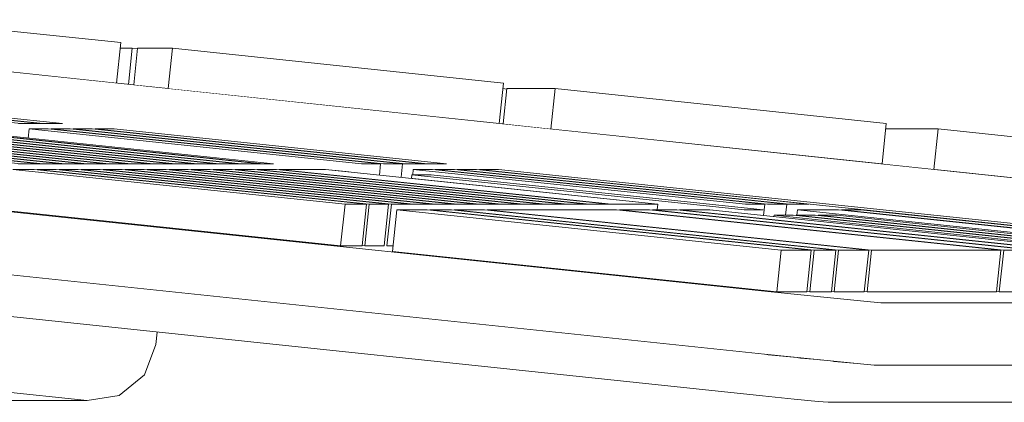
# Model space of a CAD drawing. Header units: millimetres. Extents: x -30280 to 309309, y -17460 to 4378.
# Tile 396 of 656: x 126144 to 126191, y -10686 to -10668. Entities that reach past the tile are written whole.
import ezdxf

# ---------------------------------------------------------------- set-up
doc = ezdxf.new("R2010")
doc.units = ezdxf.units.MM
doc.header["$MEASUREMENT"] = 0
doc.linetypes.add('Wipeout_Contour', pattern=[1000, 0, -1000])
doc.layers.add('P1_PLANTA PRIMERA_3_Nuevo_09_EI_Mobiliari general', color=7, linetype='Continuous')
doc.layers.add('P1_PLANTA PRIMERA_3_Nuevo_09_EI_Mobiliari general_Pluma_Nº__1', color=7, linetype='Continuous', lineweight=5)

msp = doc.modelspace()

# ---------------------------------------------------------------- wipeouts: each hides what was drawn before it
at = {"color": 254, "linetype": 'Wipeout_Contour', "lineweight": 0, "ltscale": 633220.206282}
msp.add_wipeout([(126182.833, -10683.873), (126182.626, -10685.841), (126205.853, -10685.841), (126206.039, -10684.061), (126184.821, -10684.061)], dxfattribs=at).dxf.layer = 'P1_PLANTA PRIMERA_3_Nuevo_09_EI_Mobiliari general'
at = {"color": 254, "linetype": 'Wipeout_Contour', "lineweight": 0, "ltscale": 632872.974673}
msp.add_wipeout([(126110.017, -10685.509), (126108.503, -10685.749), (126147.196, -10685.751), (126136.312, -10684.602), (126111.135, -10684.602)], dxfattribs=at).dxf.layer = 'P1_PLANTA PRIMERA_3_Nuevo_09_EI_Mobiliari general'

# ---------------------------------------------------------------- next in the draw order: linework, layer by layer
at = {"layer": 'P1_PLANTA PRIMERA_3_Nuevo_09_EI_Mobiliari general_Pluma_Nº__1', "color": 7, "linetype": 'Continuous', "lineweight": 5}
msp.add_line((126182.626, -10685.841), (126205.852, -10685.841), dxfattribs=at)

# ---------------------------------------------------------------- next in the draw order: wipeouts: each hides what was drawn before it
at = {"color": 254, "linetype": 'Wipeout_Contour', "lineweight": 0, "ltscale": 1012748.419088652}
msp.add_wipeout([(126133.718, -10680.71), (126133.897, -10682.838), (126134.87, -10684.045), (126136.312, -10684.602), (126147.196, -10685.751), (126148.722, -10685.509), (126149.923, -10684.531), (126150.477, -10683.081)], dxfattribs=at).dxf.layer = 'P1_PLANTA PRIMERA_3_Nuevo_09_EI_Mobiliari general'

# ---------------------------------------------------------------- next in the draw order: wipeouts: each hides what was drawn before it
at = {"color": 254, "linetype": 'Wipeout_Contour', "lineweight": 0, "ltscale": 1392869.042295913}
msp.add_wipeout([(126139.96, -10671.866), (126146.004, -10672.502), (126147.433, -10672.764), (126148.486, -10672.764), (126164.374, -10674.436), (126165.804, -10674.697), (126166.857, -10674.697), (126203.604, -10678.566), (126242.781, -10683.538), (126243.093, -10680.555), (126140.188, -10669.684)], dxfattribs=at).dxf.layer = 'P1_PLANTA PRIMERA_3_Nuevo_09_EI_Mobiliari general'

# ---------------------------------------------------------------- next in the draw order: wipeouts: each hides what was drawn before it
at = {"color": 254, "linetype": 'Wipeout_Contour', "lineweight": 0, "ltscale": 632966.485664}
msp.add_wipeout([(126138.405, -10667.538), (126138.202, -10669.48), (126140.188, -10669.684), (126148.589, -10670.571), (126148.791, -10668.635)], dxfattribs=at).dxf.layer = 'P1_PLANTA PRIMERA_3_Nuevo_09_EI_Mobiliari general'
at = {"color": 254, "linetype": 'Wipeout_Contour', "lineweight": 0, "ltscale": 506403.039349}
msp.add_wipeout([(126149.6, -10668.896), (126149.415, -10670.659), (126151.062, -10670.833), (126151.265, -10668.896)], dxfattribs=at).dxf.layer = 'P1_PLANTA PRIMERA_3_Nuevo_09_EI_Mobiliari general'
at = {"color": 254, "linetype": 'Wipeout_Contour', "lineweight": 0, "ltscale": 506591.697803}
msp.add_wipeout([(126185.134, -10681.077), (126184.821, -10684.061), (126208.047, -10684.061), (126208.36, -10681.077)], dxfattribs=at).dxf.layer = 'P1_PLANTA PRIMERA_3_Nuevo_09_EI_Mobiliari general'
at = {"color": 254, "linetype": 'Wipeout_Contour', "lineweight": 0, "ltscale": 506527.62137}
msp.add_wipeout([(126179.481, -10685.527), (126180.993, -10685.684), (126181.2, -10683.706), (126179.689, -10683.55)], dxfattribs=at).dxf.layer = 'P1_PLANTA PRIMERA_3_Nuevo_09_EI_Mobiliari general'

# ---------------------------------------------------------------- next in the draw order: linework, layer by layer
at = {"layer": 'P1_PLANTA PRIMERA_3_Nuevo_09_EI_Mobiliari general_Pluma_Nº__1', "color": 7, "linetype": 'Continuous', "lineweight": 5}
for p, q in [((126138.404, -10667.538), (126148.791, -10668.635)), ((126148.764, -10668.896), (126149.348, -10668.896)), ((126149.348, -10668.896), (126149.597, -10668.922)), ((126184.821, -10684.061), (126208.047, -10684.061))]:
    msp.add_line(p, q, dxfattribs=at)

# ---------------------------------------------------------------- next in the draw order: wipeouts: each hides what was drawn before it
at = {"color": 254, "linetype": 'Wipeout_Contour', "lineweight": 0, "ltscale": 506438.184759}
msp.add_wipeout([(126151.265, -10668.896), (126151.062, -10670.833), (126166.894, -10672.505), (126167.096, -10670.569)], dxfattribs=at).dxf.layer = 'P1_PLANTA PRIMERA_3_Nuevo_09_EI_Mobiliari general'
at = {"color": 254, "linetype": 'Wipeout_Contour', "lineweight": 0, "ltscale": 506532.973687}
msp.add_wipeout([(126181.2, -10683.706), (126180.993, -10685.684), (126182.144, -10685.799), (126182.351, -10683.825)], dxfattribs=at).dxf.layer = 'P1_PLANTA PRIMERA_3_Nuevo_09_EI_Mobiliari general'

# ---------------------------------------------------------------- next in the draw order: linework, layer by layer
at = {"layer": 'P1_PLANTA PRIMERA_3_Nuevo_09_EI_Mobiliari general_Pluma_Nº__1', "color": 7, "linetype": 'Continuous', "lineweight": 5}
for p, q in [((126149.6, -10668.896), (126151.265, -10668.896)), ((126180.993, -10685.684), (126182.144, -10685.799)), ((126182.144, -10685.799), (126182.626, -10685.841))]:
    msp.add_line(p, q, dxfattribs=at)

# ---------------------------------------------------------------- next in the draw order: wipeouts: each hides what was drawn before it
at = {"color": 254, "linetype": 'Wipeout_Contour', "lineweight": 0, "ltscale": 506475.364436}
msp.add_wipeout([(126167.082, -10672.525), (126169.368, -10672.766), (126169.57, -10670.83), (126167.26, -10670.83)], dxfattribs=at).dxf.layer = 'P1_PLANTA PRIMERA_3_Nuevo_09_EI_Mobiliari general'

# ---------------------------------------------------------------- next in the draw order: wipeouts: each hides what was drawn before it
at = {"color": 254, "linetype": 'Wipeout_Contour', "lineweight": 0, "ltscale": 506511.796715}
msp.add_wipeout([(126169.368, -10672.766), (126185.199, -10674.439), (126185.402, -10672.502), (126169.57, -10670.83)], dxfattribs=at).dxf.layer = 'P1_PLANTA PRIMERA_3_Nuevo_09_EI_Mobiliari general'

# ---------------------------------------------------------------- next in the draw order: wipeouts: each hides what was drawn before it
at = {"color": 254, "linetype": 'Wipeout_Contour', "lineweight": 0, "ltscale": 506316.940324}
msp.add_wipeout([(126076.417, -10672.679), (126076.209, -10674.656), (126179.481, -10685.527), (126179.689, -10683.55)], dxfattribs=at).dxf.layer = 'P1_PLANTA PRIMERA_3_Nuevo_09_EI_Mobiliari general'
at = {"color": 254, "linetype": 'Wipeout_Contour', "lineweight": 0, "ltscale": 506548.596283}
msp.add_wipeout([(126185.199, -10674.439), (126187.673, -10674.7), (126187.875, -10672.764), (126185.374, -10672.764)], dxfattribs=at).dxf.layer = 'P1_PLANTA PRIMERA_3_Nuevo_09_EI_Mobiliari general'

# ---------------------------------------------------------------- next in the draw order: linework, layer by layer
at = {"layer": 'P1_PLANTA PRIMERA_3_Nuevo_09_EI_Mobiliari general_Pluma_Nº__1', "color": 7, "linetype": 'Continuous', "lineweight": 5}
for p, q in [((126147.196, -10685.752), (126136.312, -10684.602)), ((126149.923, -10684.531), (126148.722, -10685.508)), ((126148.722, -10685.508), (126147.196, -10685.752)), ((126179.481, -10685.527), (126180.993, -10685.684)), ((126147.196, -10685.752), (126108.529, -10685.752))]:
    msp.add_line(p, q, dxfattribs=at)

# ---------------------------------------------------------------- next in the draw order: wipeouts: each hides what was drawn before it
at = {"color": 254, "linetype": 'Wipeout_Contour', "lineweight": 0, "ltscale": 506585.408672}
msp.add_wipeout([(126187.673, -10674.7), (126203.504, -10676.373), (126203.707, -10674.436), (126187.875, -10672.764)], dxfattribs=at).dxf.layer = 'P1_PLANTA PRIMERA_3_Nuevo_09_EI_Mobiliari general'
at = {"color": 254, "linetype": 'Wipeout_Contour', "lineweight": 0, "ltscale": 506529.408036}
msp.add_wipeout([(126179.579, -10683.538), (126182.099, -10683.8), (126182.412, -10680.816), (126179.892, -10680.555)], dxfattribs=at).dxf.layer = 'P1_PLANTA PRIMERA_3_Nuevo_09_EI_Mobiliari general'

# ---------------------------------------------------------------- next in the draw order: wipeouts: each hides what was drawn before it
at = {"color": 254, "linetype": 'Wipeout_Contour', "lineweight": 0, "ltscale": 506316.700996}
msp.add_wipeout([(126076.307, -10672.667), (126179.579, -10683.538), (126179.892, -10680.555), (126076.62, -10669.684)], dxfattribs=at).dxf.layer = 'P1_PLANTA PRIMERA_3_Nuevo_09_EI_Mobiliari general'
at = {"color": 254, "linetype": 'Wipeout_Contour', "lineweight": 0, "ltscale": 506538.328898}
msp.add_wipeout([(126182.099, -10683.8), (126184.017, -10683.991), (126184.33, -10681.007), (126182.412, -10680.816)], dxfattribs=at).dxf.layer = 'P1_PLANTA PRIMERA_3_Nuevo_09_EI_Mobiliari general'

# ---------------------------------------------------------------- next in the draw order: linework, layer by layer
at = {"layer": 'P1_PLANTA PRIMERA_3_Nuevo_09_EI_Mobiliari general_Pluma_Nº__1', "color": 7, "linetype": 'Continuous', "lineweight": 5}
for p, q in [((126150.539, -10682.481), (126150.477, -10683.081)), ((126150.477, -10683.081), (126149.923, -10684.531)), ((126179.579, -10683.538), (126182.099, -10683.8)), ((126182.099, -10683.8), (126184.017, -10683.991)), ((126184.017, -10683.991), (126184.821, -10684.061))]:
    msp.add_line(p, q, dxfattribs=at)

# ---------------------------------------------------------------- next in the draw order: wipeouts: each hides what was drawn before it
at = {"color": 254, "linetype": 'Wipeout_Contour', "lineweight": 0, "ltscale": 4684362.184329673}
msp.add_wipeout([(126071.932, -10669.161), (126074.175, -10669.422), (126076.62, -10669.684), (126179.892, -10680.555), (126182.412, -10680.816), (126184.33, -10681.007), (126208.36, -10681.077), (126206.117, -10680.816), (126203.672, -10680.555), (126202.481, -10680.555), (126201.428, -10680.555), (126199.322, -10680.555), (126197.819, -10680.555), (126196.766, -10680.555), (126195.713, -10680.555), (126193.686, -10680.555), (126192.384, -10680.555), (126190.807, -10680.555), (126184.49, -10680.555), (126182.913, -10680.555), (126181.746, -10680.555), (126180.169, -10680.555), (126161.792, -10678.62), (126160.472, -10678.359), (126159.309, -10678.359), (126143.421, -10676.687), (126140.939, -10676.425), (126125.051, -10674.753), (126123.976, -10674.491), (126122.568, -10674.491), (126106.68, -10672.819), (126105.251, -10672.558), (126104.198, -10672.558), (126088.31, -10670.885), (126086.906, -10670.624), (126085.827, -10670.624), (126075.404, -10669.527)], dxfattribs=at).dxf.layer = 'P1_PLANTA PRIMERA_3_Nuevo_09_EI_Mobiliari general'

# ---------------------------------------------------------------- next in the draw order: linework, layer by layer
at = {"layer": 'P1_PLANTA PRIMERA_3_Nuevo_09_EI_Mobiliari general_Pluma_Nº__1', "color": 7, "linetype": 'Continuous', "lineweight": 5}
for p, q in [((126148.589, -10670.571), (126148.791, -10668.635)), ((126149.167, -10670.632), (126149.348, -10668.896)), ((126149.416, -10670.659), (126149.6, -10668.896)), ((126151.063, -10670.832), (126151.265, -10668.896)), ((126151.265, -10668.896), (126167.096, -10670.569)), ((126166.894, -10672.505), (126167.096, -10670.569)), ((126128.148, -10670.83), (126144.036, -10672.502)), ((126144.951, -10672.502), (126129.063, -10670.83)), ((126129.201, -10670.83), (126145.089, -10672.502)), ((126146.004, -10672.502), (126130.116, -10670.83)), ((126167.068, -10670.836), (126167.257, -10670.856)), ((126167.082, -10672.525), (126167.26, -10670.83)), ((126167.26, -10670.83), (126169.57, -10670.83)), ((126169.368, -10672.767), (126169.57, -10670.83)), ((126169.57, -10670.83), (126185.401, -10672.502)), ((126143.898, -10672.502), (126144.951, -10672.502)), ((126144.036, -10672.502), (126144.036, -10672.502)), ((126144.036, -10672.502), (126144.951, -10672.502)), ((126144.951, -10672.502), (126146.004, -10672.502)), ((126145.089, -10672.502), (126145.089, -10672.502)), ((126145.089, -10672.502), (126146.004, -10672.502)), ((126185.199, -10674.439), (126185.401, -10672.502)), ((126128.137, -10672.764), (126144.026, -10674.436)), ((126185.375, -10672.764), (126187.875, -10672.764)), ((126187.875, -10672.764), (126203.706, -10674.436)), ((126144.026, -10674.436), (126144.025, -10674.436)), ((126161.354, -10674.436), (126162.268, -10674.436)), ((126161.354, -10674.436), (126161.354, -10674.436)), ((126162.268, -10674.436), (126163.321, -10674.436)), ((126162.407, -10674.436), (126162.407, -10674.436)), ((126162.407, -10674.436), (126163.321, -10674.436)), ((126163.321, -10674.436), (126164.374, -10674.436)), ((126163.459, -10674.436), (126163.46, -10674.436)), ((126163.46, -10674.436), (126164.374, -10674.436)), ((126182.412, -10680.816), (126184.331, -10681.007)), ((126184.331, -10681.007), (126185.134, -10681.077)), ((126185.134, -10681.077), (126208.361, -10681.078))]:
    msp.add_line(p, q, dxfattribs=at)

# ---------------------------------------------------------------- next in the draw order: wipeouts: each hides what was drawn before it
at = {"color": 254, "linetype": 'Wipeout_Contour', "lineweight": 0, "ltscale": 506443.805972}
msp.add_wipeout([(126159.309, -10678.359), (126160.334, -10678.359), (126160.542, -10676.37), (126159.518, -10676.37)], dxfattribs=at).dxf.layer = 'P1_PLANTA PRIMERA_3_Nuevo_09_EI_Mobiliari general'
at = {"color": 254, "linetype": 'Wipeout_Contour', "lineweight": 0, "ltscale": 506491.64414}
msp.add_wipeout([(126180.378, -10678.566), (126181.816, -10678.566), (126163.439, -10676.631), (126162.001, -10676.631)], dxfattribs=at).dxf.layer = 'P1_PLANTA PRIMERA_3_Nuevo_09_EI_Mobiliari general'

# ---------------------------------------------------------------- next in the draw order: linework, layer by layer
at = {"layer": 'P1_PLANTA PRIMERA_3_Nuevo_09_EI_Mobiliari general_Pluma_Nº__1', "color": 7, "linetype": 'Continuous', "lineweight": 5}
for p, q in [((126160.335, -10678.345), (126160.472, -10678.359)), ((126160.472, -10678.359), (126161.387, -10678.359))]:
    msp.add_line(p, q, dxfattribs=at)

# ---------------------------------------------------------------- next in the draw order: wipeouts: each hides what was drawn before it
at = {"color": 254, "linetype": 'Wipeout_Contour', "lineweight": 0, "ltscale": 506409.81986}
msp.add_wipeout([(126143.421, -10676.687), (126159.309, -10678.359), (126159.518, -10676.37), (126143.63, -10674.697)], dxfattribs=at).dxf.layer = 'P1_PLANTA PRIMERA_3_Nuevo_09_EI_Mobiliari general'
at = {"color": 254, "linetype": 'Wipeout_Contour', "lineweight": 0, "ltscale": 506528.512883}
msp.add_wipeout([(126180.169, -10680.555), (126181.607, -10680.555), (126181.816, -10678.566), (126180.378, -10678.566)], dxfattribs=at).dxf.layer = 'P1_PLANTA PRIMERA_3_Nuevo_09_EI_Mobiliari general'

# ---------------------------------------------------------------- next in the draw order: linework, layer by layer
at = {"layer": 'P1_PLANTA PRIMERA_3_Nuevo_09_EI_Mobiliari general_Pluma_Nº__1', "color": 7, "linetype": 'Continuous', "lineweight": 5}
for p, q in [((126143.422, -10676.687), (126159.309, -10678.359)), ((126159.309, -10678.359), (126160.334, -10678.359))]:
    msp.add_line(p, q, dxfattribs=at)

# ---------------------------------------------------------------- next in the draw order: wipeouts: each hides what was drawn before it
at = {"color": 254, "linetype": 'Wipeout_Contour', "lineweight": 0, "ltscale": 506465.102478}
msp.add_wipeout([(126172.262, -10676.37), (126174.474, -10676.37), (126158.586, -10674.697), (126156.374, -10674.697)], dxfattribs=at).dxf.layer = 'P1_PLANTA PRIMERA_3_Nuevo_09_EI_Mobiliari general'
at = {"color": 254, "linetype": 'Wipeout_Contour', "lineweight": 0, "ltscale": 506488.696768}
msp.add_wipeout([(126161.792, -10678.62), (126180.169, -10680.555), (126180.378, -10678.566), (126162.001, -10676.631)], dxfattribs=at).dxf.layer = 'P1_PLANTA PRIMERA_3_Nuevo_09_EI_Mobiliari general'
at = {"color": 254, "linetype": 'Wipeout_Contour', "lineweight": 0, "ltscale": 506533.98181}
msp.add_wipeout([(126181.746, -10680.555), (126182.775, -10680.555), (126182.984, -10678.566), (126181.954, -10678.566)], dxfattribs=at).dxf.layer = 'P1_PLANTA PRIMERA_3_Nuevo_09_EI_Mobiliari general'

# ---------------------------------------------------------------- next in the draw order: linework, layer by layer
at = {"layer": 'P1_PLANTA PRIMERA_3_Nuevo_09_EI_Mobiliari general_Pluma_Nº__1', "color": 7, "linetype": 'Continuous', "lineweight": 5}
for p, q in [((126161.16, -10674.968), (126161.216, -10674.436)), ((126162.201, -10675.078), (126162.268, -10674.436)), ((126163.698, -10674.697), (126162.784, -10674.697)), ((126164.751, -10674.697), (126163.836, -10674.697)), ((126159.309, -10678.359), (126159.518, -10676.37)), ((126159.518, -10676.37), (126160.542, -10676.37)), ((126160.334, -10678.359), (126160.542, -10676.37)), ((126160.472, -10678.359), (126160.681, -10676.37)), ((126160.681, -10676.37), (126161.595, -10676.37)), ((126161.387, -10678.359), (126161.596, -10676.37)), ((126161.525, -10678.359), (126161.734, -10676.37)), ((126161.792, -10678.62), (126162.001, -10676.632)), ((126161.525, -10678.359), (126161.819, -10678.359)), ((126161.819, -10678.359), (126161.525, -10678.359))]:
    msp.add_line(p, q, dxfattribs=at)

# ---------------------------------------------------------------- next in the draw order: wipeouts: each hides what was drawn before it
at = {"color": 254, "linetype": 'Wipeout_Contour', "lineweight": 0, "ltscale": 633017.458606}
msp.add_wipeout([(126144.367, -10673.201), (126156.104, -10674.436), (126158.586, -10674.697), (126160.255, -10674.873), (126144.413, -10672.764)], dxfattribs=at).dxf.layer = 'P1_PLANTA PRIMERA_3_Nuevo_09_EI_Mobiliari general'
at = {"color": 254, "linetype": 'Wipeout_Contour', "lineweight": 0, "ltscale": 506502.582003}
msp.add_wipeout([(126166.184, -10676.631), (126164.745, -10676.631), (126183.122, -10678.566), (126184.56, -10678.566)], dxfattribs=at).dxf.layer = 'P1_PLANTA PRIMERA_3_Nuevo_09_EI_Mobiliari general'

# ---------------------------------------------------------------- next in the draw order: linework, layer by layer
at = {"layer": 'P1_PLANTA PRIMERA_3_Nuevo_09_EI_Mobiliari general_Pluma_Nº__1', "color": 7, "linetype": 'Continuous', "lineweight": 5}
for p, q in [((126156.104, -10674.436), (126121.845, -10670.83)), ((126137.236, -10672.502), (126155.607, -10674.436)), ((126144.94, -10674.436), (126129.052, -10672.764)), ((126129.19, -10672.764), (126145.078, -10674.436)), ((126145.993, -10674.436), (126130.105, -10672.764)), ((126130.243, -10672.764), (126146.131, -10674.436)), ((126147.046, -10674.436), (126131.158, -10672.764)), ((126131.296, -10672.764), (126147.184, -10674.436)), ((126148.098, -10674.436), (126132.21, -10672.764)), ((126132.349, -10672.764), (126148.237, -10674.436)), ((126149.151, -10674.436), (126133.263, -10672.764)), ((126133.402, -10672.764), (126149.289, -10674.436)), ((126150.204, -10674.436), (126134.316, -10672.764)), ((126134.454, -10672.764), (126150.342, -10674.436)), ((126151.257, -10674.436), (126135.369, -10672.764)), ((126135.507, -10672.764), (126151.395, -10674.436)), ((126152.31, -10674.436), (126136.422, -10672.764)), ((126136.56, -10672.764), (126152.448, -10674.436)), ((126153.363, -10674.436), (126137.475, -10672.764)), ((126137.613, -10672.764), (126153.501, -10674.436)), ((126154.416, -10674.436), (126138.528, -10672.764)), ((126138.666, -10672.764), (126154.554, -10674.436)), ((126155.468, -10674.436), (126139.58, -10672.764)), ((126144.367, -10673.201), (126144.413, -10672.764)), ((126145.328, -10672.764), (126144.413, -10672.764)), ((126144.413, -10672.764), (126160.301, -10674.436)), ((126161.216, -10674.436), (126145.328, -10672.764)), ((126146.38, -10672.764), (126145.466, -10672.764)), ((126145.466, -10672.764), (126161.354, -10674.436)), ((126162.268, -10674.436), (126146.38, -10672.764)), ((126147.433, -10672.764), (126146.519, -10672.764)), ((126146.519, -10672.764), (126162.407, -10674.436)), ((126163.321, -10674.436), (126147.433, -10672.764)), ((126148.486, -10672.764), (126147.572, -10672.764)), ((126147.572, -10672.764), (126163.459, -10674.436)), ((126164.374, -10674.436), (126148.486, -10672.764)), ((126144.655, -10674.697), (126143.63, -10674.697)), ((126143.63, -10674.697), (126159.518, -10676.37)), ((126143.887, -10674.436), (126144.94, -10674.436)), ((126144.025, -10674.436), (126144.94, -10674.436)), ((126160.542, -10676.37), (126144.655, -10674.697)), ((126145.707, -10674.697), (126144.793, -10674.697)), ((126144.793, -10674.697), (126160.681, -10676.37)), ((126144.94, -10674.436), (126145.993, -10674.436)), ((126145.078, -10674.436), (126145.078, -10674.436)), ((126145.078, -10674.436), (126145.993, -10674.436)), ((126161.595, -10676.37), (126145.707, -10674.697)), ((126146.76, -10674.697), (126145.846, -10674.697)), ((126145.846, -10674.697), (126161.734, -10676.37)), ((126145.993, -10674.436), (126147.046, -10674.436)), ((126146.131, -10674.436), (126146.131, -10674.436)), ((126146.131, -10674.436), (126147.046, -10674.436)), ((126147.813, -10674.697), (126146.898, -10674.697)), ((126147.046, -10674.436), (126148.098, -10674.436)), ((126147.184, -10674.436), (126147.184, -10674.436)), ((126147.184, -10674.436), (126148.098, -10674.436)), ((126148.866, -10674.697), (126147.951, -10674.697)), ((126148.098, -10674.436), (126149.151, -10674.436)), ((126148.237, -10674.436), (126148.237, -10674.436)), ((126148.237, -10674.436), (126149.151, -10674.436)), ((126149.919, -10674.697), (126149.004, -10674.697)), ((126149.151, -10674.436), (126150.204, -10674.436)), ((126149.289, -10674.436), (126149.29, -10674.436)), ((126149.29, -10674.436), (126150.204, -10674.436)), ((126150.972, -10674.697), (126150.057, -10674.697)), ((126150.204, -10674.436), (126151.257, -10674.436)), ((126150.342, -10674.436), (126150.342, -10674.436)), ((126150.342, -10674.436), (126151.257, -10674.436)), ((126152.024, -10674.697), (126151.11, -10674.697)), ((126151.257, -10674.436), (126152.31, -10674.436)), ((126151.395, -10674.436), (126151.395, -10674.436)), ((126151.395, -10674.436), (126152.31, -10674.436)), ((126153.077, -10674.697), (126152.163, -10674.697)), ((126152.31, -10674.436), (126153.363, -10674.436)), ((126152.448, -10674.436), (126152.448, -10674.436)), ((126152.448, -10674.436), (126153.363, -10674.436)), ((126154.13, -10674.697), (126153.216, -10674.697)), ((126153.363, -10674.436), (126154.416, -10674.436)), ((126153.501, -10674.436), (126153.501, -10674.436)), ((126153.501, -10674.436), (126154.416, -10674.436)), ((126155.183, -10674.697), (126154.268, -10674.697)), ((126154.416, -10674.436), (126155.468, -10674.436)), ((126154.554, -10674.436), (126154.554, -10674.436)), ((126154.554, -10674.436), (126155.468, -10674.436)), ((126156.236, -10674.697), (126155.321, -10674.697)), ((126155.468, -10674.436), (126156.104, -10674.436)), ((126155.607, -10674.436), (126155.607, -10674.436)), ((126155.607, -10674.436), (126156.104, -10674.436)), ((126158.586, -10674.697), (126156.374, -10674.697)), ((126160.301, -10674.436), (126161.216, -10674.436)), ((126160.301, -10674.436), (126160.301, -10674.436))]:
    msp.add_line(p, q, dxfattribs=at)

# ---------------------------------------------------------------- next in the draw order: wipeouts: each hides what was drawn before it
at = {"color": 254, "linetype": 'Wipeout_Contour', "lineweight": 0, "ltscale": 506539.450738}
msp.add_wipeout([(126183.122, -10678.566), (126182.913, -10680.555), (126184.352, -10680.555), (126184.56, -10678.566)], dxfattribs=at).dxf.layer = 'P1_PLANTA PRIMERA_3_Nuevo_09_EI_Mobiliari general'

# ---------------------------------------------------------------- next in the draw order: wipeouts: each hides what was drawn before it
at = {"color": 254, "linetype": 'Wipeout_Contour', "lineweight": 0, "ltscale": 506518.313569}
msp.add_wipeout([(126184.699, -10678.566), (126190.878, -10678.566), (126172.501, -10676.631), (126166.322, -10676.631)], dxfattribs=at).dxf.layer = 'P1_PLANTA PRIMERA_3_Nuevo_09_EI_Mobiliari general'

# ---------------------------------------------------------------- next in the draw order: wipeouts: each hides what was drawn before it
at = {"color": 254, "linetype": 'Wipeout_Contour', "lineweight": 0, "ltscale": 506555.182292}
msp.add_wipeout([(126184.49, -10680.555), (126190.669, -10680.555), (126190.878, -10678.566), (126184.699, -10678.566)], dxfattribs=at).dxf.layer = 'P1_PLANTA PRIMERA_3_Nuevo_09_EI_Mobiliari general'

# ---------------------------------------------------------------- next in the draw order: wipeouts: each hides what was drawn before it
at = {"color": 254, "linetype": 'Wipeout_Contour', "lineweight": 0, "ltscale": 506534.045131}
msp.add_wipeout([(126191.016, -10678.566), (126192.454, -10678.566), (126174.077, -10676.631), (126172.639, -10676.631)], dxfattribs=at).dxf.layer = 'P1_PLANTA PRIMERA_3_Nuevo_09_EI_Mobiliari general'

# ---------------------------------------------------------------- next in the draw order: wipeouts: each hides what was drawn before it
at = {"color": 254, "linetype": 'Wipeout_Contour', "lineweight": 0, "ltscale": 506570.913841}
msp.add_wipeout([(126190.807, -10680.555), (126192.246, -10680.555), (126192.454, -10678.566), (126191.016, -10678.566)], dxfattribs=at).dxf.layer = 'P1_PLANTA PRIMERA_3_Nuevo_09_EI_Mobiliari general'

# ---------------------------------------------------------------- next in the draw order: wipeouts: each hides what was drawn before it
at = {"color": 254, "linetype": 'Wipeout_Contour', "lineweight": 0, "ltscale": 506545.520806}
msp.add_wipeout([(126193.895, -10678.566), (126195.334, -10678.566), (126176.957, -10676.631), (126175.518, -10676.631)], dxfattribs=at).dxf.layer = 'P1_PLANTA PRIMERA_3_Nuevo_09_EI_Mobiliari general'

# ---------------------------------------------------------------- next in the draw order: wipeouts: each hides what was drawn before it
at = {"color": 254, "linetype": 'Wipeout_Contour', "lineweight": 0, "ltscale": 506569.038496}
msp.add_wipeout([(126199.531, -10678.566), (126201.498, -10678.566), (126183.121, -10676.631), (126181.154, -10676.631)], dxfattribs=at).dxf.layer = 'P1_PLANTA PRIMERA_3_Nuevo_09_EI_Mobiliari general'

# ---------------------------------------------------------------- next in the draw order: wipeouts: each hides what was drawn before it
at = {"color": 254, "linetype": 'Wipeout_Contour', "lineweight": 0, "ltscale": 759847.409219}
msp.add_wipeout([(126181.127, -10676.893), (126182.138, -10676.908), (126198.942, -10678.566), (126198.74, -10680.493), (126199.531, -10678.566), (126181.154, -10676.631)], dxfattribs=at).dxf.layer = 'P1_PLANTA PRIMERA_3_Nuevo_09_EI_Mobiliari general'

# ---------------------------------------------------------------- next in the draw order: wipeouts: each hides what was drawn before it
at = {"color": 254, "linetype": 'Wipeout_Contour', "lineweight": 0, "ltscale": 1013095.289869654}
msp.add_wipeout([(126165.941, -10674.712), (126181.692, -10676.37), (126183.121, -10676.631), (126184.174, -10676.631), (126202.551, -10678.566), (126202.344, -10680.54), (126202.69, -10678.566), (126165.942, -10674.697)], dxfattribs=at).dxf.layer = 'P1_PLANTA PRIMERA_3_Nuevo_09_EI_Mobiliari general'

# ---------------------------------------------------------------- next in the draw order: linework, layer by layer
at = {"layer": 'P1_PLANTA PRIMERA_3_Nuevo_09_EI_Mobiliari general_Pluma_Nº__1', "color": 7, "linetype": 'Continuous', "lineweight": 5}
for p, q in [((126187.673, -10674.7), (126187.875, -10672.764)), ((126165.804, -10674.697), (126164.889, -10674.697)), ((126166.856, -10674.697), (126165.942, -10674.697)), ((126179.53, -10676.902), (126179.586, -10676.37)), ((126179.724, -10676.37), (126180.639, -10676.37)), ((126179.724, -10676.37), (126179.724, -10676.37)), ((126180.639, -10676.37), (126181.692, -10676.37)), ((126180.777, -10676.37), (126180.777, -10676.37)), ((126180.777, -10676.37), (126181.692, -10676.37)), ((126183.122, -10676.632), (126181.154, -10676.632)), ((126184.174, -10676.632), (126183.26, -10676.631))]:
    msp.add_line(p, q, dxfattribs=at)

# ---------------------------------------------------------------- next in the draw order: wipeouts: each hides what was drawn before it
at = {"color": 254, "linetype": 'Wipeout_Contour', "lineweight": 0, "ltscale": 759735.815038}
msp.add_wipeout([(126162.699, -10675.13), (126174.474, -10676.37), (126175.517, -10676.646), (126176.957, -10676.631), (126178.587, -10676.803), (126162.716, -10674.959)], dxfattribs=at).dxf.layer = 'P1_PLANTA PRIMERA_3_Nuevo_09_EI_Mobiliari general'
at = {"color": 254, "linetype": 'Wipeout_Contour', "lineweight": 0, "ltscale": 506569.582496}
msp.add_wipeout([(126180.034, -10676.893), (126195.334, -10678.566), (126195.131, -10680.493), (126195.922, -10678.566)], dxfattribs=at).dxf.layer = 'P1_PLANTA PRIMERA_3_Nuevo_09_EI_Mobiliari general'

# ---------------------------------------------------------------- next in the draw order: linework, layer by layer
at = {"layer": 'P1_PLANTA PRIMERA_3_Nuevo_09_EI_Mobiliari general_Pluma_Nº__1', "color": 7, "linetype": 'Continuous', "lineweight": 5}
for p, q in [((126076.621, -10669.684), (126179.892, -10680.555)), ((126140.188, -10669.684), (126243.092, -10680.555)), ((126076.308, -10672.667), (126179.579, -10683.538)), ((126076.209, -10674.656), (126179.481, -10685.527)), ((126162.648, -10676.37), (126146.76, -10674.697)), ((126146.898, -10674.697), (126162.786, -10676.37)), ((126163.701, -10676.37), (126147.813, -10674.697)), ((126147.951, -10674.697), (126163.84, -10676.37)), ((126164.754, -10676.37), (126148.866, -10674.697)), ((126149.004, -10674.697), (126164.892, -10676.37)), ((126165.807, -10676.37), (126149.919, -10674.697)), ((126150.057, -10674.697), (126165.945, -10676.37)), ((126166.86, -10676.37), (126150.972, -10674.697)), ((126151.11, -10674.697), (126166.998, -10676.37)), ((126167.912, -10676.37), (126152.024, -10674.697)), ((126152.163, -10674.697), (126168.051, -10676.37)), ((126168.965, -10676.37), (126153.077, -10674.697)), ((126153.216, -10674.697), (126169.103, -10676.37)), ((126170.018, -10676.37), (126154.13, -10674.697)), ((126154.268, -10674.697), (126170.156, -10676.37)), ((126171.071, -10676.37), (126155.183, -10674.697)), ((126155.321, -10674.697), (126171.209, -10676.37)), ((126172.124, -10676.37), (126156.236, -10674.697)), ((126156.374, -10674.697), (126172.262, -10676.37)), ((126174.474, -10676.37), (126158.586, -10674.697)), ((126162.756, -10674.959), (126162.784, -10674.697)), ((126162.784, -10674.697), (126178.671, -10676.37)), ((126179.586, -10676.37), (126163.698, -10674.697)), ((126163.836, -10674.697), (126179.724, -10676.37)), ((126180.639, -10676.37), (126164.751, -10674.697)), ((126164.889, -10674.697), (126180.777, -10676.37)), ((126181.692, -10676.37), (126165.804, -10674.697)), ((126165.942, -10674.697), (126202.689, -10678.566)), ((126203.604, -10678.566), (126166.856, -10674.697)), ((126162.699, -10675.13), (126162.716, -10674.959)), ((126163.631, -10674.96), (126162.716, -10674.959)), ((126162.716, -10674.959), (126178.604, -10676.632)), ((126179.519, -10676.632), (126163.631, -10674.96)), ((126161.734, -10676.37), (126162.648, -10676.37)), ((126161.734, -10676.37), (126162.648, -10676.37)), ((126163.44, -10676.632), (126162.001, -10676.632)), ((126162.001, -10676.632), (126180.378, -10678.566)), ((126162.648, -10676.37), (126163.701, -10676.37)), ((126162.786, -10676.37), (126162.786, -10676.37)), ((126162.786, -10676.37), (126163.701, -10676.37)), ((126181.817, -10678.566), (126163.44, -10676.632)), ((126164.607, -10676.632), (126163.578, -10676.632)), ((126163.578, -10676.632), (126181.955, -10678.566)), ((126163.701, -10676.37), (126164.754, -10676.37)), ((126163.84, -10676.37), (126163.839, -10676.37)), ((126163.839, -10676.37), (126164.754, -10676.37)), ((126182.984, -10678.566), (126164.607, -10676.632)), ((126166.184, -10676.632), (126164.745, -10676.632)), ((126164.745, -10676.632), (126183.122, -10678.566)), ((126164.754, -10676.37), (126165.807, -10676.37)), ((126164.892, -10676.37), (126164.892, -10676.37)), ((126164.892, -10676.37), (126165.807, -10676.37)), ((126165.807, -10676.37), (126166.86, -10676.37)), ((126165.945, -10676.37), (126165.945, -10676.37)), ((126165.945, -10676.37), (126166.86, -10676.37)), ((126184.561, -10678.566), (126166.184, -10676.632)), ((126172.5, -10676.632), (126166.322, -10676.632)), ((126166.322, -10676.632), (126184.699, -10678.566)), ((126166.86, -10676.37), (126167.912, -10676.37)), ((126166.998, -10676.37), (126166.998, -10676.37)), ((126166.998, -10676.37), (126167.912, -10676.37)), ((126167.912, -10676.37), (126168.965, -10676.37)), ((126168.051, -10676.37), (126168.051, -10676.37)), ((126168.051, -10676.37), (126168.965, -10676.37)), ((126168.965, -10676.37), (126170.018, -10676.37)), ((126169.103, -10676.37), (126169.104, -10676.37)), ((126169.104, -10676.37), (126170.018, -10676.37)), ((126170.018, -10676.37), (126171.071, -10676.37)), ((126170.156, -10676.37), (126170.156, -10676.37)), ((126170.156, -10676.37), (126171.071, -10676.37)), ((126171.071, -10676.37), (126172.124, -10676.37)), ((126171.209, -10676.37), (126171.209, -10676.37)), ((126171.209, -10676.37), (126172.124, -10676.37)), ((126172.124, -10676.37), (126174.474, -10676.37)), ((126172.262, -10676.37), (126172.262, -10676.37)), ((126190.877, -10678.566), (126172.5, -10676.632)), ((126174.078, -10676.632), (126172.639, -10676.632)), ((126172.639, -10676.632), (126191.016, -10678.566)), ((126192.455, -10678.566), (126174.078, -10676.632)), ((126175.38, -10676.632), (126174.216, -10676.632)), ((126174.216, -10676.632), (126192.593, -10678.566)), ((126174.447, -10676.631), (126174.474, -10676.37)), ((126193.757, -10678.566), (126175.38, -10676.632)), ((126176.956, -10676.632), (126175.518, -10676.632)), ((126175.518, -10676.632), (126193.895, -10678.566)), ((126195.333, -10678.566), (126176.956, -10676.632)), ((126178.604, -10676.632), (126179.519, -10676.632)), ((126178.604, -10676.632), (126178.604, -10676.632)), ((126178.604, -10676.632), (126179.519, -10676.632)), ((126178.671, -10676.37), (126178.672, -10676.37)), ((126178.672, -10676.37), (126179.586, -10676.37)), ((126180.584, -10676.893), (126180.639, -10676.37)), ((126181.127, -10676.893), (126181.154, -10676.631)), ((126181.154, -10676.632), (126199.531, -10678.566)), ((126201.499, -10678.566), (126183.122, -10676.632)), ((126183.26, -10676.631), (126201.637, -10678.566)), ((126202.551, -10678.566), (126184.174, -10676.632)), ((126180.028, -10676.955), (126180.034, -10676.893)), ((126180.949, -10676.893), (126180.034, -10676.893)), ((126180.034, -10676.893), (126195.922, -10678.566)), ((126196.837, -10678.566), (126180.949, -10676.893)), ((126182.001, -10676.893), (126181.087, -10676.893)), ((126181.087, -10676.893), (126196.975, -10678.566)), ((126197.89, -10678.566), (126182.001, -10676.893)), ((126183.055, -10676.893), (126182.14, -10676.893)), ((126182.14, -10676.893), (126198.028, -10678.566)), ((126198.942, -10678.566), (126183.055, -10676.893)), ((126161.792, -10678.62), (126180.169, -10680.555)), ((126180.169, -10680.555), (126180.378, -10678.566)), ((126180.378, -10678.566), (126181.817, -10678.566)), ((126181.608, -10680.555), (126181.817, -10678.566)), ((126181.746, -10680.555), (126181.955, -10678.566)), ((126181.955, -10678.566), (126182.984, -10678.566)), ((126182.775, -10680.555), (126182.984, -10678.566)), ((126182.913, -10680.555), (126183.122, -10678.566)), ((126183.122, -10678.566), (126184.561, -10678.566)), ((126184.352, -10680.555), (126184.561, -10678.566)), ((126184.49, -10680.555), (126184.699, -10678.566)), ((126184.699, -10678.566), (126190.877, -10678.566)), ((126190.669, -10680.555), (126190.877, -10678.566)), ((126190.807, -10680.555), (126191.016, -10678.566)), ((126191.016, -10678.566), (126192.455, -10678.566)), ((126179.892, -10680.555), (126182.412, -10680.816)), ((126180.169, -10680.555), (126181.608, -10680.555)), ((126181.609, -10680.54), (126181.746, -10680.555)), ((126181.746, -10680.555), (126182.775, -10680.555)), ((126182.776, -10680.54), (126182.913, -10680.555)), ((126182.913, -10680.555), (126184.352, -10680.555)), ((126184.353, -10680.54), (126184.49, -10680.555)), ((126184.49, -10680.555), (126190.669, -10680.555)), ((126190.67, -10680.54), (126190.807, -10680.555)), ((126190.807, -10680.555), (126192.246, -10680.555))]:
    msp.add_line(p, q, dxfattribs=at)

doc.saveas('drawing.dxf')
